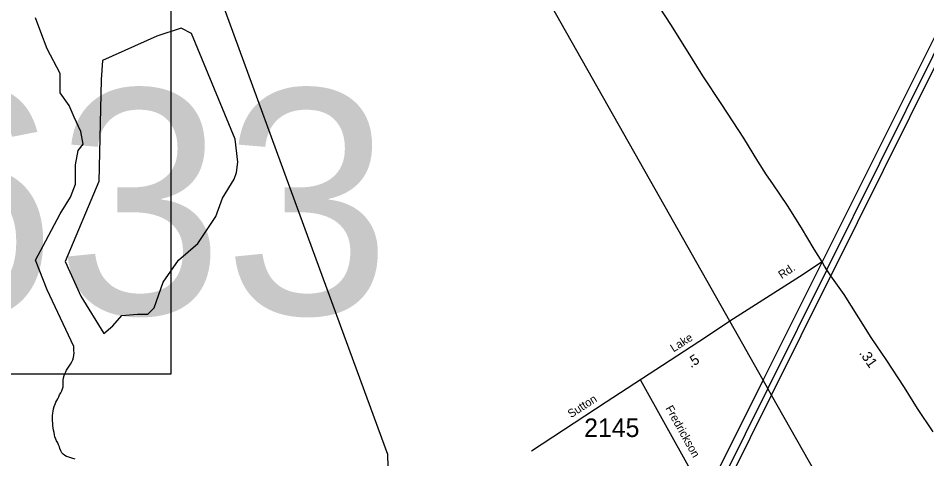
# Model space of a CAD drawing. Extents: x 1945482 to 2853149, y 66427 to 1015778.
# Drawn here: x 2303748 to 2310973, y 198614 to 202121 of the extents above; entities that cross this region are included whole.
import ezdxf

# ---------------------------------------------------------------- set-up
doc = ezdxf.new("R2010")
doc.units = 0
for name, color, linetype in [('Old_Level_10', 7, 'Continuous'), ('Old_Level_11', 7, 'Continuous'), ('Old_Level_17', 7, 'Continuous'), ('Old_Level_28', 7, 'Continuous'), ('Old_Level_3', 7, 'Continuous'), ('Old_Level_32', 7, 'Continuous'), ('Old_Level_35', 7, 'Continuous'), ('Old_Level_44', 7, 'Continuous'), ('Old_Level_56', 7, 'Continuous'), ('Old_Level_60', 7, 'Continuous'), ('Old_Level_8', 7, 'Continuous')]:
    doc.layers.add(name, color=color, linetype=linetype)

msp = doc.modelspace()

# ---------------------------------------------------------------- linework, layer by layer
at = {"layer": 'Old_Level_28'}
for points in [[(2310141.6, 200181.3), (2310077.8, 200282.9), (2309975.1, 200450.9), (2309863.9, 200630.6), (2309749.1, 200802.1), (2309698.2, 200874.1), (2309627.9, 200983.3), (2309516.6, 201165), (2309344, 201432.2), (2309190.8, 201662.2), (2309062.4, 201871.2), (2308936.5, 202070.2), (2308768, 202333.6)], [(2311021.9, 198828.3), (2310898.4, 199015.1), (2310795.8, 199181.1), (2310650.8, 199405.4), (2310529.9, 199578.6), (2310431.7, 199734.8), (2310316.3, 199920.3), (2310209.4, 200070), (2310187.1, 200101.2), (2310177.4, 200117.2), (2310159.8, 200146.7), (2310141.6, 200181.3)]]:
    msp.add_lwpolyline(points, dxfattribs=at)
at = {"layer": 'Old_Level_3'}
msp.add_lwpolyline([(2304961.1, 199286.1), (2298124.6, 199286.1), (2298124.6, 202204.8), (2304961.1, 202204.8), (2304961.1, 199286.1)], dxfattribs=at)
at = {"layer": 'Old_Level_32'}
for points in [[(2310141.6, 200181.3), (2309961, 200060.8), (2309406.8, 199708.8)], [(2309406.8, 199708.8), (2309214.3, 199580.3), (2308423.7, 199065.5), (2307829.5, 198673.8)]]:
    msp.add_lwpolyline(points, dxfattribs=at)
at = {"layer": 'Old_Level_35'}
msp.add_lwpolyline([(2308695.9, 199240.3), (2309871.7, 197123.6)], dxfattribs=at)
at = {"layer": 'Old_Level_44'}
for points in [[(2309406.8, 199708.8), (2308813.7, 200758.5), (2306243.2, 205307.4), (2305765.2, 206153.4)], [(2311748.8, 195574.5), (2310677.6, 197461), (2310543.5, 197697.2), (2309738.8, 199121.3), (2309709.2, 199173.6), (2309672.1, 199239.2), (2309406.8, 199708.8)]]:
    msp.add_lwpolyline(points, dxfattribs=at)
at = {"layer": 'Old_Level_56'}
for p, q in [((2305073.4, 203049.4), (2306057, 200365.7)), ((2309672.1, 199239.2), (2310140.7, 200178.3)), ((2310177.4, 200117.2), (2309709.2, 199173.6)), ((2309738.8, 199121.3), (2310209.4, 200070)), ((2309185.7, 198264.3), (2309672.1, 199239.2)), ((2309709.2, 199173.6), (2309225.2, 198198.1)), ((2309255.6, 198147.3), (2309738.8, 199121.3))]:
    msp.add_line(p, q, dxfattribs=at)
for points in [[(2310140.7, 200178.3), (2313126.6, 206161.7), (2314662.3, 209239.4)], [(2310177.4, 200117.2), (2313126.6, 206061), (2314003.9, 207829.2), (2315757.7, 207510.3)], [(2315725.6, 207440.9), (2314016.6, 207745.3), (2313126.6, 205951), (2310209.4, 200070)], [(2306057, 200365.7), (2306685.1, 198652), (2306720, 197335.3)]]:
    msp.add_lwpolyline(points, dxfattribs=at)
at = {"layer": 'Old_Level_60'}
for points in [[(2303979.2, 199958.8), (2303887, 200194.6), (2303969, 200348.4), (2304081.6, 200563.7), (2304163.6, 200697), (2304204.6, 200799.5), (2304204.6, 200953.3), (2304225.1, 201066.1), (2304266, 201117.3), (2304245.5, 201219.8), (2304194.3, 201332.6), (2304153.4, 201424.9), (2304081.6, 201527.4), (2304081.6, 201681.2), (2303979.2, 201876), (2303928, 202009.3), (2303887, 202122)], [(2304200.2, 198610), (2304184, 198616.2), (2304166, 198622.2), (2304151.5, 198626.6), (2304133.7, 198632.6), (2304118.5, 198640.2), (2304106.2, 198650.2), (2304095.5, 198661.4), (2304086.2, 198676.2), (2304080.7, 198694.6), (2304076.5, 198709.8), (2304069.5, 198725.6), (2304062.5, 198741), (2304053.7, 198755.6), (2304046.5, 198771.4), (2304040.7, 198790), (2304037, 198805.6), (2304033.5, 198824.2), (2304030.2, 198841.8), (2304027.2, 198861.4), (2304024.7, 198878.4), (2304023, 198897), (2304022.5, 198915.4), (2304022.5, 198936.4), (2304022.5, 198955.8), (2304024, 198976.2), (2304025.7, 198993.8), (2304029, 199011.4), (2304035, 199031.2), (2304042, 199049.8), (2304048.2, 199064), (2304056, 199079), (2304063.5, 199092.4), (2304071, 199107.2), (2304078, 199121.8), (2304086.5, 199138.6), (2304094.5, 199154), (2304101.7, 199171.6), (2304104.7, 199187.4), (2304105, 199205.2), (2304105, 199221.6), (2304105.5, 199240.8), (2304108.5, 199258.6), (2304113.2, 199276.4), (2304118.7, 199291.2), (2304126.2, 199306.6), (2304133.7, 199320.4), (2304142.5, 199334.4), (2304153.2, 199351.2), (2304164, 199367.8), (2304174.7, 199385.2), (2304182.5, 199401.8), (2304187.7, 199420.2), (2304191.2, 199438.4), (2304192.2, 199458), (2304192, 199473.8), (2304191.7, 199490.4), (2304191.5, 199507.6), (2303979.2, 199958.8)]]:
    msp.add_lwpolyline(points, dxfattribs=at)
msp.add_lwpolyline([(2304849.9, 201978.5), (2304419.7, 201783.7), (2304409.4, 201629.9), (2304388.9, 200820), (2304122.6, 200184.4), (2304245.5, 199907.6), (2304429.9, 199610.3), (2304501.6, 199671.8), (2304573.3, 199753.8), (2304696.3, 199764), (2304778.2, 199764), (2304829.4, 199815.3), (2304901.1, 200020.3), (2305024, 200194.6), (2305177.7, 200327.9), (2305321.1, 200543.2), (2305372.3, 200686.7), (2305464.5, 200840.5), (2305485, 200891.8), (2305495.2, 200973.8), (2305474.7, 201158.3), (2305126.5, 201999), (2305044.5, 202040)], close=True, dxfattribs=at)

# ---------------------------------------------------------------- texts
at = {"layer": 'Old_Level_10'}
msp.add_text('Fredrickson', height=65.617, rotation=299.18184, dxfattribs=at).set_placement((2308892.2, 199016.5))
at = {"layer": 'Old_Level_11'}
for s, rotation, p in [('Rd.', 33.70578, (2309819.3, 200043.1)), ('Lake', 32.68287, (2308958.9, 199459.8)), ('Sutton', 32.68983, (2308143.9, 198936.8))]:
    msp.add_text(s, height=65.62, rotation=rotation, dxfattribs=at).set_placement(p)
at = {"layer": 'Old_Level_17'}
for s, rotation, p in [('.5', 32.68287, (2309096.9, 199333.9)), ('.31', 304.91091, (2310431.6, 199454.7))]:
    msp.add_text(s, height=82.02, rotation=rotation, dxfattribs=at).set_placement(p)
at = {"layer": 'Old_Level_3'}
msp.add_text('R-2633', height=1788.88, dxfattribs=at).set_placement((2298866.9, 199764.4))
at = {"layer": 'Old_Level_8'}
msp.add_text('2145', height=147.64, dxfattribs=at).set_placement((2308248.3, 198787.4))

doc.saveas('drawing.dxf')
